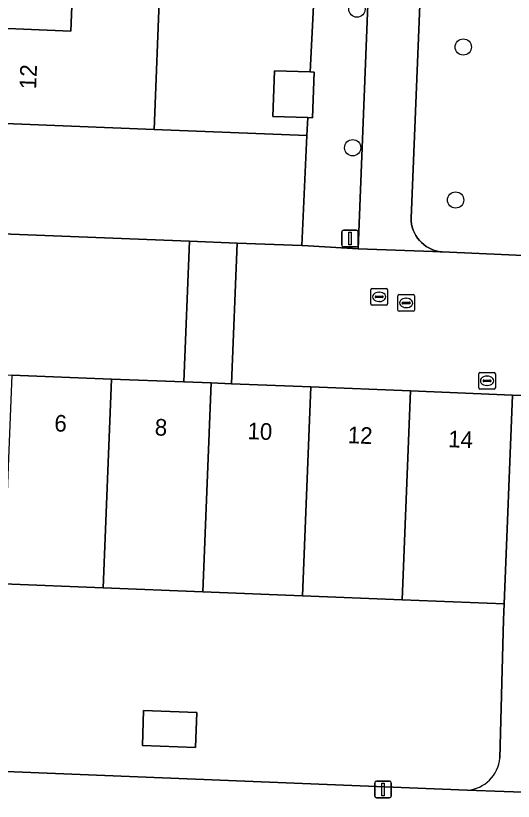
# Model space of a CAD drawing. Extents: x 160786 to 161429, y 386828 to 387485.
# Drawn here: x 161009.51 to 161039.41, y 387050.35 to 387097.54 of the extents above; entities that cross this region are included whole.
import ezdxf

# ---------------------------------------------------------------- set-up
doc = ezdxf.new("R2010")
doc.units = 0
for name, color, linetype in [('IMGEO_Boom', 7, 'Continuous'), ('IMGEO_Brandkraan', 7, 'Continuous'), ('IMGEO_Erf', 7, 'Continuous'), ('IMGEO_Groenvoorziening', 7, 'Continuous'), ('IMGEO_Kolk', 7, 'Continuous'), ('IMGEO_Lichtmast', 7, 'Continuous'), ('IMGEO_Muur', 7, 'Continuous'), ('IMGEO_Pand', 7, 'Continuous'), ('IMGEO_Pand_nummerreeks', 7, 'Continuous'), ('IMGEO_Rijbaan_lokaal_open', 7, 'Continuous'), ('IMGEO_Rioolput', 7, 'Continuous'), ('IMGEO_Voetpad_open', 7, 'Continuous')]:
    doc.layers.add(name, color=color, linetype=linetype)

msp = doc.modelspace()

# ---------------------------------------------------------------- linework, layer by layer
at = {"layer": 'IMGEO_Boom'}
for centre in [(161030.014, 387097.937), (161036.405, 387095.657), (161029.758, 387089.61), (161035.943, 387086.468)]:
    msp.add_circle(centre, 0.489, dxfattribs=at)
at = {"layer": 'IMGEO_Brandkraan'}
for p, q in [((161037.331, 387075.182), (161037.331, 387076.034)), ((161037.406, 387076.108), (161038.258, 387076.108)), ((161038.332, 387076.034), (161038.332, 387075.182)), ((161037.59, 387075.602), (161037.59, 387075.614)), ((161038.028, 387075.565), (161037.63, 387075.565)), ((161037.633, 387075.651), (161038.031, 387075.651)), ((161037.819, 387075.888), (161037.844, 387075.888)), ((161038.074, 387075.614), (161038.074, 387075.602)), ((161038.258, 387075.108), (161037.406, 387075.108)), ((161037.842, 387075.328), (161037.817, 387075.328))]:
    msp.add_line(p, q, dxfattribs=at)
for points in [[(161037.331, 387075.182), (161037.331, 387076.034)], [(161037.406, 387076.108), (161038.258, 387076.108)], [(161038.332, 387076.034), (161038.332, 387075.182)], [(161038.258, 387075.108), (161037.406, 387075.108)]]:
    msp.add_lwpolyline(points, dxfattribs=at)
for centre, radius, start, end in [((161037.408, 387076.032), 0.0765, 91.552, 178.448), ((161037.408, 387076.032), 0.0765, 91.552, 178.448), ((161038.256, 387076.032), 0.0765, 1.552, 88.448), ((161038.256, 387076.032), 0.0765, 1.552, 88.448), ((161037.63, 387075.611), 0.0403, 85.8775, 175.7526), ((161037.627, 387075.601), 0.0366, 178.938, 274.7102), ((161038.031, 387075.608), 0.043, 264.8664, 352.4533), ((161038.035, 387075.613), 0.0386, 1.7309, 96.639), ((161037.408, 387075.184), 0.0765, 181.552, 268.448), ((161037.408, 387075.184), 0.0765, 181.552, 268.448), ((161038.256, 387075.184), 0.0765, 271.552, 358.448), ((161038.256, 387075.184), 0.0765, 271.552, 358.448)]:
    msp.add_arc(centre, radius, start, end, dxfattribs=at)
for centre, major_axis, ratio, start_param, end_param in [((161037.818, 387075.608), (-0.387, 0.002), 0.722429, 4.712389, 7.853982), ((161037.843, 387075.608), (-0.39, 0.002), 0.717154, 1.570796, 4.712389)]:
    msp.add_ellipse(centre, major_axis=major_axis, ratio=ratio, start_param=start_param, end_param=end_param, dxfattribs=at)
at = {"layer": 'IMGEO_Erf'}
for points in [[(161018.171, 387099.403), (161017.824, 387090.708), (161027.012, 387090.342), (161027.064, 387091.418), (161024.97, 387091.491), (161025.067, 387094.235), (161027.194, 387094.161), (161027.875, 387107.655)], [(161038.823, 387061.257), (161038.861, 387062.211), (161032.723, 387062.457), (161026.734, 387062.697), (161020.745, 387062.937), (161014.756, 387063.177), (161008.767, 387063.417)], [(161038.599, 387052.951), (161038.823, 387061.257)], [(161000, 387052.509), (161036.645, 387051.029)]]:
    msp.add_lwpolyline(points, dxfattribs=at)
msp.add_lwpolyline([(161017.122, 387053.707), (161017.197, 387055.797), (161020.397, 387055.681), (161020.321, 387053.591)], close=True, dxfattribs=at)
msp.add_arc((161036.523, 387053.107), 2.081, 273.3501, 355.7039, dxfattribs=at)
at = {"layer": 'IMGEO_Groenvoorziening'}
for points in [[(161035.142, 387083.35), (161042.709, 387083.01), (161043.394, 387100.73), (161033.917, 387101.145), (161033.268, 387085.375), (161033.276, 387085.193), (161033.301, 387085.013), (161033.341, 387084.836), (161033.398, 387084.663), (161033.469, 387084.496), (161033.555, 387084.336), (161033.655, 387084.184), (161033.768, 387084.041), (161033.894, 387083.91), (161034.03, 387083.79), (161034.177, 387083.683), (161034.333, 387083.589), (161034.497, 387083.51), (161034.667, 387083.445), (161034.842, 387083.396), (161035.02, 387083.363)], [(161027.012, 387090.342), (161017.824, 387090.708), (161007.37, 387091.125), (161005.493, 387091.18), (161002.895, 387091.272), (160997.748, 387091.453), (160997.543, 387084.863), (161000, 387084.767), (161019.96, 387083.995), (161022.818, 387083.885), (161026.698, 387083.735)]]:
    msp.add_lwpolyline(points, close=True, dxfattribs=at)
at = {"layer": 'IMGEO_Kolk'}
for p, q in [((161032.471, 387079.857), (161032.471, 387080.709)), ((161032.546, 387080.783), (161033.398, 387080.783)), ((161033.472, 387080.709), (161033.472, 387079.857)), ((161032.73, 387080.277), (161032.73, 387080.289)), ((161033.168, 387080.24), (161032.77, 387080.24)), ((161032.773, 387080.326), (161033.171, 387080.326)), ((161032.959, 387080.563), (161032.984, 387080.563)), ((161033.214, 387080.289), (161033.214, 387080.277)), ((161033.398, 387079.783), (161032.546, 387079.783)), ((161032.982, 387080.003), (161032.957, 387080.003))]:
    msp.add_line(p, q, dxfattribs=at)
for points in [[(161032.471, 387079.857), (161032.471, 387080.709)], [(161032.546, 387080.783), (161033.398, 387080.783)], [(161033.472, 387080.709), (161033.472, 387079.857)], [(161033.398, 387079.783), (161032.546, 387079.783)]]:
    msp.add_lwpolyline(points, dxfattribs=at)
for centre, radius, start, end in [((161032.548, 387080.707), 0.0765, 91.552, 178.448), ((161032.548, 387080.707), 0.0765, 91.552, 178.448), ((161033.396, 387080.707), 0.0765, 1.552, 88.448), ((161033.396, 387080.707), 0.0765, 1.552, 88.448), ((161032.77, 387080.286), 0.0403, 85.8775, 175.7526), ((161032.767, 387080.276), 0.0366, 178.938, 274.7102), ((161033.171, 387080.283), 0.043, 264.8664, 352.4533), ((161033.175, 387080.288), 0.0386, 1.7309, 96.639), ((161032.548, 387079.859), 0.0765, 181.552, 268.448), ((161032.548, 387079.859), 0.0765, 181.552, 268.448), ((161033.396, 387079.859), 0.0765, 271.552, 358.448), ((161033.396, 387079.859), 0.0765, 271.552, 358.448)]:
    msp.add_arc(centre, radius, start, end, dxfattribs=at)
for centre, major_axis, ratio, start_param, end_param in [((161032.958, 387080.283), (-0.387, 0.002), 0.722429, 4.712389, 7.853982), ((161032.983, 387080.283), (-0.39, 0.002), 0.717154, 1.570796, 4.712389)]:
    msp.add_ellipse(centre, major_axis=major_axis, ratio=ratio, start_param=start_param, end_param=end_param, dxfattribs=at)
at = {"layer": 'IMGEO_Lichtmast'}
for p, q in [((161029.101, 387083.752), (161029.101, 387084.552)), ((161029.101, 387084.552), (161029.101, 387083.752)), ((161029.201, 387084.652), (161029.991, 387084.652)), ((161029.991, 387084.652), (161029.201, 387084.652)), ((161030.091, 387084.552), (161030.091, 387083.752)), ((161030.091, 387083.752), (161030.091, 387084.552)), ((161029.991, 387083.652), (161029.201, 387083.652)), ((161029.201, 387083.652), (161029.991, 387083.652)), ((161031.084, 387050.663), (161031.084, 387051.463)), ((161031.084, 387051.463), (161031.084, 387050.663)), ((161031.184, 387051.563), (161031.974, 387051.563)), ((161031.974, 387051.563), (161031.184, 387051.563)), ((161032.074, 387051.463), (161032.074, 387050.663)), ((161032.074, 387050.663), (161032.074, 387051.463)), ((161031.974, 387050.563), (161031.184, 387050.563)), ((161031.184, 387050.563), (161031.974, 387050.563))]:
    msp.add_line(p, q, dxfattribs=at)
for points in [[(161029.521, 387084.527), (161029.671, 387084.527), (161029.671, 387083.777), (161029.521, 387083.777), (161029.521, 387084.527)], [(161031.504, 387051.438), (161031.654, 387051.438), (161031.654, 387050.688), (161031.504, 387050.688), (161031.504, 387051.438)]]:
    msp.add_lwpolyline(points, dxfattribs=at)
for centre, start, end in [((161029.201, 387084.552), 90, 180), ((161029.201, 387084.552), 90, 180), ((161029.991, 387084.552), 0, 90), ((161029.991, 387084.552), 360, 90), ((161029.201, 387083.752), 180, 270), ((161029.201, 387083.752), 180, 270), ((161029.991, 387083.752), 270, 0), ((161029.991, 387083.752), 270, 0), ((161031.184, 387051.463), 90, 180), ((161031.184, 387051.463), 90, 180), ((161031.974, 387051.463), 0, 90), ((161031.974, 387051.463), 360, 90), ((161031.184, 387050.663), 180, 270), ((161031.184, 387050.663), 180, 270), ((161031.974, 387050.663), 270, 0), ((161031.974, 387050.663), 270, 0)]:
    msp.add_arc(centre, 0.1, start, end, dxfattribs=at)
at = {"layer": 'IMGEO_Muur'}
msp.add_lwpolyline([(161038.823, 387061.257), (161038.599, 387052.951)], dxfattribs=at)
at = {"layer": 'IMGEO_Pand'}
for points in [[(161018.392, 387104.954), (161008.33, 387105.354), (161007.938, 387105.374), (161002.811, 387105.637), (161002.67, 387104.486), (161006.683, 387100.148), (161007.728, 387100.106), (161007.597, 387096.822), (161012.825, 387096.614), (161012.944, 387099.611), (161018.171, 387099.403)], [(161012.944, 387099.611), (161012.825, 387096.614), (161007.597, 387096.822), (161007.37, 387091.125), (161017.824, 387090.708), (161018.171, 387099.403)], [(161027.444, 387094.152), (161027.194, 387094.161), (161025.067, 387094.235), (161024.97, 387091.491), (161027.064, 387091.418), (161027.348, 387091.408)], [(161015.26, 387075.717), (161009.271, 387075.957), (161008.767, 387063.417), (161014.756, 387063.177)], [(161021.249, 387075.477), (161019.62, 387075.542), (161015.26, 387075.717), (161014.756, 387063.177), (161020.745, 387062.937)], [(161027.238, 387075.237), (161022.478, 387075.428), (161021.249, 387075.477), (161020.745, 387062.937), (161026.734, 387062.697)], [(161033.227, 387074.997), (161027.238, 387075.237), (161026.734, 387062.697), (161032.723, 387062.457)], [(161039.364, 387074.751), (161033.227, 387074.997), (161032.723, 387062.457), (161038.861, 387062.211)], [(161017.122, 387053.707), (161020.321, 387053.591), (161020.397, 387055.681), (161017.197, 387055.797)]]:
    msp.add_lwpolyline(points, close=True, dxfattribs=at)
at = {"layer": 'IMGEO_Rijbaan_lokaal_open'}
for points in [[(161033.162, 387161.003), (161030.095, 387083.537), (161035.142, 387083.35), (161035.02, 387083.363), (161034.842, 387083.396), (161034.667, 387083.445), (161034.497, 387083.51), (161034.333, 387083.589), (161034.177, 387083.683), (161034.03, 387083.79), (161033.894, 387083.91), (161033.768, 387084.041), (161033.655, 387084.184), (161033.555, 387084.336), (161033.469, 387084.496), (161033.398, 387084.663), (161033.341, 387084.836), (161033.301, 387085.013), (161033.276, 387085.193), (161033.268, 387085.375), (161033.917, 387101.145)], [(161043.394, 387100.73), (161042.709, 387083.01), (161035.142, 387083.35), (161030.095, 387083.537), (161027.077, 387083.72), (161026.698, 387083.735), (161022.818, 387083.885), (161022.478, 387075.428), (161027.238, 387075.237), (161033.227, 387074.997), (161039.364, 387074.751), (161042.378, 387074.64), (161048.509, 387074.399), (161054.492, 387074.164), (161060.476, 387073.928), (161066.459, 387073.693), (161072.442, 387073.458), (161078.426, 387073.222), (161084.409, 387072.987), (161090.543, 387072.746), (161091.636, 387100.725)]]:
    msp.add_lwpolyline(points, dxfattribs=at)
for points in [[(160997.327, 387079.303), (160997.143, 387076.443), (161000, 387076.329), (161003.281, 387076.197), (161009.271, 387075.957), (161015.26, 387075.717), (161019.62, 387075.542), (161019.96, 387083.995), (161000, 387084.767), (160997.543, 387084.863), (160994.515, 387085.035), (160994.21, 387079.435)], [(161022.478, 387075.428), (161022.818, 387083.885), (161019.96, 387083.995), (161019.62, 387075.542), (161021.249, 387075.477)]]:
    msp.add_lwpolyline(points, close=True, dxfattribs=at)
at = {"layer": 'IMGEO_Rioolput'}
for p, q in [((161030.926, 387081.152), (161031.778, 387081.152)), ((161030.851, 387080.226), (161030.851, 387081.078)), ((161031.153, 387080.695), (161031.551, 387080.695)), ((161031.339, 387080.932), (161031.364, 387080.932)), ((161031.852, 387081.078), (161031.852, 387080.226)), ((161031.11, 387080.646), (161031.11, 387080.658)), ((161031.548, 387080.609), (161031.15, 387080.609)), ((161031.362, 387080.372), (161031.337, 387080.372)), ((161031.594, 387080.658), (161031.594, 387080.646)), ((161031.778, 387080.152), (161030.926, 387080.152))]:
    msp.add_line(p, q, dxfattribs=at)
for points in [[(161030.926, 387081.152), (161031.778, 387081.152)], [(161030.851, 387080.226), (161030.851, 387081.078)], [(161031.852, 387081.078), (161031.852, 387080.226)], [(161031.778, 387080.152), (161030.926, 387080.152)]]:
    msp.add_lwpolyline(points, dxfattribs=at)
for centre, radius, start, end in [((161030.928, 387081.076), 0.0765, 91.552, 178.448), ((161030.928, 387081.076), 0.0765, 91.552, 178.448), ((161031.776, 387081.076), 0.0765, 1.552, 88.448), ((161031.776, 387081.076), 0.0765, 1.552, 88.448), ((161031.15, 387080.655), 0.0403, 85.8775, 175.7526), ((161031.555, 387080.657), 0.0386, 1.7309, 96.639), ((161030.928, 387080.228), 0.0765, 181.552, 268.448), ((161030.928, 387080.228), 0.0765, 181.552, 268.448), ((161031.147, 387080.645), 0.0366, 178.938, 274.7102), ((161031.551, 387080.652), 0.043, 264.8664, 352.4533), ((161031.776, 387080.228), 0.0765, 271.552, 358.448), ((161031.776, 387080.228), 0.0765, 271.552, 358.448)]:
    msp.add_arc(centre, radius, start, end, dxfattribs=at)
for centre, major_axis, ratio, start_param, end_param in [((161031.338, 387080.652), (-0.387, 0.002), 0.722429, 4.712389, 7.853982), ((161031.363, 387080.652), (-0.39, 0.002), 0.717154, 1.570796, 4.712389)]:
    msp.add_ellipse(centre, major_axis=major_axis, ratio=ratio, start_param=start_param, end_param=end_param, dxfattribs=at)
at = {"layer": 'IMGEO_Voetpad_open'}
msp.add_lwpolyline([(161033.162, 387161.003), (161030.077, 387161.162), (161029.84, 387155.841), (161029.04, 387137.835), (161028.947, 387135.737), (161028.779, 387129.546), (161028.13, 387113.832), (161027.875, 387107.655), (161027.194, 387094.161), (161027.444, 387094.152), (161027.348, 387091.408), (161027.064, 387091.418), (161027.012, 387090.342), (161026.698, 387083.735), (161027.077, 387083.72), (161030.095, 387083.537)], close=True, dxfattribs=at)
for points in [[(161041.847, 387061.116), (161042.378, 387074.64), (161039.364, 387074.751), (161038.861, 387062.211), (161038.823, 387061.257), (161038.599, 387052.951)], [(161043.302, 387050.776), (161036.645, 387051.029), (161000, 387052.509), (160998.235, 387052.578), (160998.132, 387052.589), (160997.949, 387052.622), (160997.77, 387052.671), (160997.596, 387052.736), (160997.428, 387052.816), (160997.269, 387052.911), (160997.118, 387053.019), (160996.978, 387053.141), (160996.849, 387053.274), (160996.733, 387053.419), (160996.63, 387053.574), (160996.541, 387053.737), (160996.467, 387053.907), (160996.409, 387054.083), (160996.367, 387054.264), (160996.341, 387054.448), (160996.331, 387054.633), (160996.129, 387047.914), (160996.149, 387047.763)], [(161036.645, 387051.029), (161043.302, 387050.776)]]:
    msp.add_lwpolyline(points, dxfattribs=at)
msp.add_arc((161036.523, 387053.107), 2.081, 273.3501, 355.7039, dxfattribs=at)

# ---------------------------------------------------------------- texts
at = {"layer": 'IMGEO_Pand_nummerreeks'}
for s, rotation, p in [('12', 87.7173, (161010.732, 387093.105)), ('6', 357.7024, (161011.816, 387072.572)), ('8', 357.7024, (161017.851, 387072.33)), ('10', 357.7024, (161023.421, 387072.108)), ('12', 357.7024, (161029.447, 387071.866)), ('14', 357.7024, (161035.481, 387071.624))]:
    msp.add_text(s, height=1, rotation=rotation, dxfattribs=at).set_placement(p)

doc.saveas('drawing.dxf')
